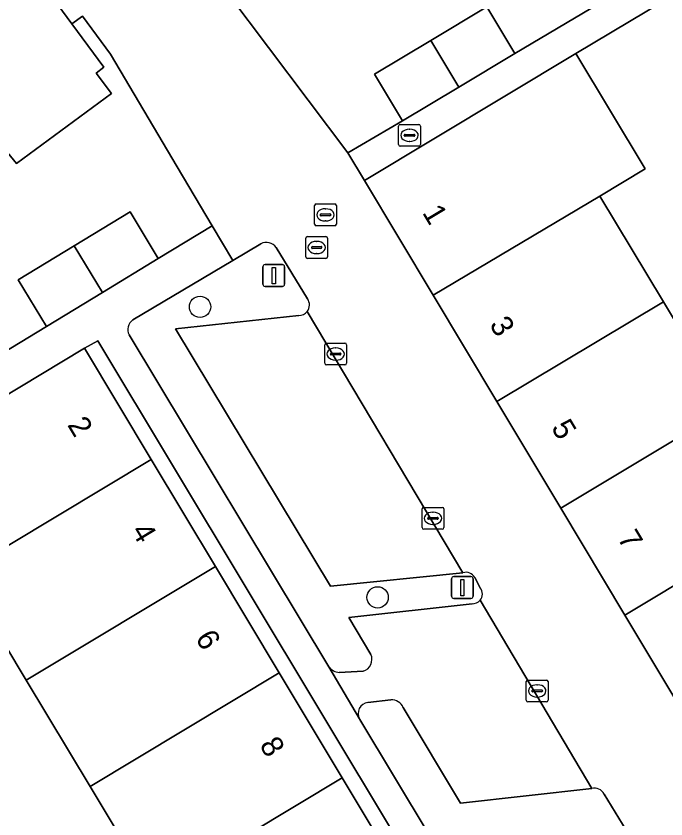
# Model space of a CAD drawing. Extents: x 161771 to 163125, y 382475 to 383179.
# Drawn here: x 162208.42 to 162238.25, y 382893.99 to 382930.82 of the extents above; entities that cross this region are included whole.
import ezdxf

# ---------------------------------------------------------------- set-up
doc = ezdxf.new("R2010")
doc.units = 0
for name, color, linetype in [('IMGEO_Boom', 7, 'Continuous'), ('IMGEO_Erf', 7, 'Continuous'), ('IMGEO_Groenvoorziening', 7, 'Continuous'), ('IMGEO_Kolk', 7, 'Continuous'), ('IMGEO_Lichtmast', 7, 'Continuous'), ('IMGEO_Pand', 7, 'Continuous'), ('IMGEO_Pand_nummerreeks', 7, 'Continuous'), ('IMGEO_Parkeervlak_open', 7, 'Continuous'), ('IMGEO_Rioolput', 7, 'Continuous'), ('IMGEO_Voetpad_open', 7, 'Continuous'), ('IMGEO_Woonerf_open', 7, 'Continuous')]:
    doc.layers.add(name, color=color, linetype=linetype)

msp = doc.modelspace()

# ---------------------------------------------------------------- linework, layer by layer
at = {"layer": 'IMGEO_Boom'}
for centre in [(162216.86, 382917.483), (162225.01, 382904.155)]:
    msp.add_circle(centre, 0.489, dxfattribs=at)
at = {"layer": 'IMGEO_Erf'}
for points in [[(162216.357, 382934.222), (162223.643, 382924.549), (162226.149, 382926.016), (162224.867, 382928.162), (162227.449, 382929.706), (162230.022, 382931.244), (162231.305, 382929.098), (162235.213, 382931.421)], [(162239.829, 382932.531), (162234.109, 382929.103), (162237.286, 382923.819), (162235.217, 382922.567), (162238.132, 382917.72), (162241.074, 382912.829)], [(162205.745, 382914.123), (162209.808, 382916.588), (162208.515, 382918.72), (162211.083, 382920.278), (162213.651, 382921.836), (162214.944, 382919.704), (162217.414, 382921.202), (162215.814, 382923.904), (162212.754, 382929.072), (162211.472, 382930.813), (162210.979, 382930.465), (162212.448, 382928.479), (162212.093, 382928.206), (162212.802, 382927.277), (162208.441, 382924.061), (162207.747, 382924.906)], [(162240.406, 382868.9), (162233.779, 382879.947), (162232.727, 382881.7), (162212.177, 382915.93), (162211.555, 382915.58), (162214.618, 382910.482), (162216.113, 382907.994), (162217.564, 382905.574), (162220.493, 382900.691), (162223.386, 382895.869), (162226.453, 382890.755), (162229.349, 382885.927), (162232.108, 382881.328), (162232.323, 382880.969), (162231.295, 382880.356), (162234.001, 382875.867), (162236.885, 382871.083), (162239.66, 382866.479)], [(162231.624, 382857.338), (162233.93, 382858.644), (162231.966, 382861.913), (162229.224, 382866.48), (162226.347, 382871.269), (162223.435, 382876.118), (162223.929, 382876.415), (162224.474, 382876.742), (162221.711, 382881.338), (162218.81, 382886.163), (162217.773, 382885.573), (162214.715, 382890.66), (162211.818, 382895.479), (162208.884, 382900.359), (162205.931, 382905.271)]]:
    msp.add_lwpolyline(points, dxfattribs=at)
at = {"layer": 'IMGEO_Groenvoorziening'}
for points in [[(162219.651, 382920.378), (162218.362, 382919.611), (162213.775, 382916.881)], [(162221.79, 382917.853), (162220.353, 382920.204)], [(162228.929, 382905.287), (162222.85, 382904.668), (162215.733, 382916.471), (162221.396, 382917.08)], [(162213.604, 382916.194), (162222.778, 382900.972)], [(162229.716, 382904.593), (162229.471, 382905.06)], [(162224.703, 382901.536), (162223.684, 382903.231), (162229.344, 382903.861)], [(162223.25, 382900.712), (162224.347, 382900.764)], [(162225.618, 382899.459), (162224.563, 382899.327)], [(162234.84, 382895.392), (162228.819, 382894.715), (162226.187, 382899.095)], [(162224.176, 382898.581), (162224.192, 382898.553), (162232.107, 382885.404)], [(162237.604, 382891.544), (162235.404, 382895.131)]]:
    msp.add_lwpolyline(points, dxfattribs=at)
for centre, radius, start, end in [((162219.904, 382919.894), 0.546, 34.5716, 117.5865), ((162221.399, 382917.568), 0.484, 321.5831, 36.0706), ((162221.392, 382917.572), 0.492, 270.489, 321.6772), ((162214.064, 382916.444), 0.524, 123.5274, 208.5179), ((162229.061, 382904.841), 0.465, 28.1302, 106.42), ((162229.374, 382904.308), 0.445, 319.7952, 39.8042), ((162229.37, 382904.308), 0.448, 266.6339, 320.1365), ((162224.184, 382901.307), 0.567, 286.7365, 23.7509), ((162223.272, 382901.311), 0.599, 214.4248, 267.879), ((162224.622, 382898.823), 0.507, 96.6278, 208.5346), ((162225.65, 382898.882), 0.578, 21.611, 93.1733), ((162234.96, 382894.912), 0.495, 26.3037, 104.0301)]:
    msp.add_arc(centre, radius, start, end, dxfattribs=at)
at = {"layer": 'IMGEO_Kolk'}
for p, q in [((162225.976, 382924.924), (162225.976, 382925.776)), ((162226.051, 382925.85), (162226.903, 382925.85)), ((162226.977, 382925.776), (162226.977, 382924.924)), ((162226.464, 382925.63), (162226.489, 382925.63)), ((162226.235, 382925.344), (162226.235, 382925.356)), ((162226.673, 382925.307), (162226.275, 382925.307)), ((162226.278, 382925.393), (162226.676, 382925.393)), ((162226.487, 382925.07), (162226.462, 382925.07)), ((162226.719, 382925.356), (162226.719, 382925.344)), ((162226.903, 382924.85), (162226.051, 382924.85)), ((162222.584, 382914.892), (162222.584, 382915.744)), ((162222.659, 382915.818), (162223.511, 382915.818)), ((162223.072, 382915.598), (162223.097, 382915.598)), ((162223.585, 382915.744), (162223.585, 382914.892)), ((162222.843, 382915.312), (162222.843, 382915.324)), ((162223.281, 382915.275), (162222.883, 382915.275)), ((162222.886, 382915.361), (162223.284, 382915.361)), ((162223.327, 382915.324), (162223.327, 382915.312)), ((162223.511, 382914.818), (162222.659, 382914.818)), ((162223.095, 382915.038), (162223.07, 382915.038)), ((162227.05, 382907.357), (162227.05, 382908.209)), ((162227.125, 382908.283), (162227.977, 382908.283)), ((162228.051, 382908.209), (162228.051, 382907.357)), ((162227.309, 382907.777), (162227.309, 382907.789)), ((162227.747, 382907.74), (162227.349, 382907.74)), ((162227.352, 382907.826), (162227.75, 382907.826)), ((162227.538, 382908.063), (162227.563, 382908.063)), ((162227.793, 382907.789), (162227.793, 382907.777)), ((162227.561, 382907.503), (162227.536, 382907.503)), ((162227.977, 382907.283), (162227.125, 382907.283)), ((162231.911, 382900.363), (162232.763, 382900.363)), ((162231.836, 382899.437), (162231.836, 382900.289)), ((162232.324, 382900.143), (162232.349, 382900.143)), ((162232.837, 382900.289), (162232.837, 382899.437)), ((162232.095, 382899.857), (162232.095, 382899.869)), ((162232.533, 382899.82), (162232.135, 382899.82)), ((162232.138, 382899.906), (162232.536, 382899.906)), ((162232.579, 382899.869), (162232.579, 382899.857)), ((162232.763, 382899.363), (162231.911, 382899.363)), ((162232.347, 382899.583), (162232.322, 382899.583))]:
    msp.add_line(p, q, dxfattribs=at)
for points in [[(162225.976, 382924.924), (162225.976, 382925.776)], [(162226.051, 382925.85), (162226.903, 382925.85)], [(162226.977, 382925.776), (162226.977, 382924.924)], [(162226.903, 382924.85), (162226.051, 382924.85)], [(162222.584, 382914.892), (162222.584, 382915.744)], [(162222.659, 382915.818), (162223.511, 382915.818)], [(162223.585, 382915.744), (162223.585, 382914.892)], [(162223.511, 382914.818), (162222.659, 382914.818)], [(162227.05, 382907.357), (162227.05, 382908.209)], [(162227.125, 382908.283), (162227.977, 382908.283)], [(162228.051, 382908.209), (162228.051, 382907.357)], [(162227.977, 382907.283), (162227.125, 382907.283)], [(162231.911, 382900.363), (162232.763, 382900.363)], [(162231.836, 382899.437), (162231.836, 382900.289)], [(162232.837, 382900.289), (162232.837, 382899.437)], [(162232.763, 382899.363), (162231.911, 382899.363)]]:
    msp.add_lwpolyline(points, dxfattribs=at)
for centre, radius, start, end in [((162226.053, 382925.774), 0.0765, 91.552, 178.448), ((162226.053, 382925.774), 0.0765, 91.552, 178.448), ((162226.901, 382925.774), 0.0765, 1.552, 88.448), ((162226.901, 382925.774), 0.0765, 1.552, 88.448), ((162226.275, 382925.353), 0.0403, 85.8775, 175.7526), ((162226.272, 382925.343), 0.0366, 178.938, 274.7102), ((162226.676, 382925.35), 0.043, 264.8664, 352.4533), ((162226.68, 382925.355), 0.0386, 1.7309, 96.639), ((162226.053, 382924.926), 0.0765, 181.552, 268.448), ((162226.053, 382924.926), 0.0765, 181.552, 268.448), ((162226.901, 382924.926), 0.0765, 271.552, 358.448), ((162226.901, 382924.926), 0.0765, 271.552, 358.448), ((162222.661, 382915.742), 0.0765, 91.552, 178.448), ((162222.661, 382915.742), 0.0765, 91.552, 178.448), ((162223.509, 382915.742), 0.0765, 1.552, 88.448), ((162223.509, 382915.742), 0.0765, 1.552, 88.448), ((162222.883, 382915.321), 0.0403, 85.8775, 175.7526), ((162222.88, 382915.311), 0.0366, 178.938, 274.7102), ((162223.284, 382915.318), 0.043, 264.8664, 352.4533), ((162223.288, 382915.323), 0.0386, 1.7309, 96.639), ((162222.661, 382914.894), 0.0765, 181.552, 268.448), ((162222.661, 382914.894), 0.0765, 181.552, 268.448), ((162223.509, 382914.894), 0.0765, 271.552, 358.448), ((162223.509, 382914.894), 0.0765, 271.552, 358.448), ((162227.127, 382908.207), 0.0765, 91.552, 178.448), ((162227.127, 382908.207), 0.0765, 91.552, 178.448), ((162227.975, 382908.207), 0.0765, 1.552, 88.448), ((162227.975, 382908.207), 0.0765, 1.552, 88.448), ((162227.349, 382907.786), 0.0403, 85.8775, 175.7526), ((162227.346, 382907.776), 0.0366, 178.938, 274.7102), ((162227.75, 382907.783), 0.043, 264.8664, 352.4533), ((162227.754, 382907.788), 0.0386, 1.7309, 96.639), ((162227.127, 382907.359), 0.0765, 181.552, 268.448), ((162227.127, 382907.359), 0.0765, 181.552, 268.448), ((162227.975, 382907.359), 0.0765, 271.552, 358.448), ((162227.975, 382907.359), 0.0765, 271.552, 358.448), ((162231.913, 382900.287), 0.0765, 91.552, 178.448), ((162231.913, 382900.287), 0.0765, 91.552, 178.448), ((162232.761, 382900.287), 0.0765, 1.552, 88.448), ((162232.761, 382900.287), 0.0765, 1.552, 88.448), ((162232.135, 382899.866), 0.0403, 85.8775, 175.7526), ((162232.132, 382899.856), 0.0366, 178.938, 274.7102), ((162232.536, 382899.863), 0.043, 264.8664, 352.4533), ((162232.54, 382899.868), 0.0386, 1.7309, 96.639), ((162231.913, 382899.439), 0.0765, 181.552, 268.448), ((162231.913, 382899.439), 0.0765, 181.552, 268.448), ((162232.761, 382899.439), 0.0765, 271.552, 358.448), ((162232.761, 382899.439), 0.0765, 271.552, 358.448)]:
    msp.add_arc(centre, radius, start, end, dxfattribs=at)
for centre, major_axis, ratio, start_param, end_param in [((162226.463, 382925.35), (-0.387, 0.002), 0.722429, 4.712389, 7.853982), ((162226.488, 382925.35), (-0.39, 0.002), 0.717154, 1.570796, 4.712389), ((162223.071, 382915.318), (-0.387, 0.002), 0.722429, 4.712389, 7.853982), ((162223.096, 382915.318), (-0.39, 0.002), 0.717154, 1.570796, 4.712389), ((162227.537, 382907.783), (-0.387, 0.002), 0.722429, 4.712389, 7.853982), ((162227.562, 382907.783), (-0.39, 0.002), 0.717154, 1.570796, 4.712389), ((162232.323, 382899.863), (-0.387, 0.002), 0.722429, 4.712389, 7.853982), ((162232.348, 382899.863), (-0.39, 0.002), 0.717154, 1.570796, 4.712389)]:
    msp.add_ellipse(centre, major_axis=major_axis, ratio=ratio, start_param=start_param, end_param=end_param, dxfattribs=at)
at = {"layer": 'IMGEO_Lichtmast'}
for p, q in [((162219.748, 382918.52), (162219.748, 382919.32)), ((162219.748, 382919.32), (162219.748, 382918.52)), ((162219.848, 382919.42), (162220.638, 382919.42)), ((162220.638, 382919.42), (162219.848, 382919.42)), ((162220.738, 382919.32), (162220.738, 382918.52)), ((162220.738, 382918.52), (162220.738, 382919.32)), ((162220.638, 382918.42), (162219.848, 382918.42)), ((162219.848, 382918.42), (162220.638, 382918.42)), ((162228.404, 382904.207), (162228.404, 382905.007)), ((162228.404, 382905.007), (162228.404, 382904.207)), ((162228.504, 382905.107), (162229.294, 382905.107)), ((162229.294, 382905.107), (162228.504, 382905.107)), ((162229.394, 382905.007), (162229.394, 382904.207)), ((162229.394, 382904.207), (162229.394, 382905.007)), ((162229.294, 382904.107), (162228.504, 382904.107)), ((162228.504, 382904.107), (162229.294, 382904.107))]:
    msp.add_line(p, q, dxfattribs=at)
for points in [[(162220.168, 382919.295), (162220.318, 382919.295), (162220.318, 382918.545), (162220.168, 382918.545), (162220.168, 382919.295)], [(162228.824, 382904.982), (162228.974, 382904.982), (162228.974, 382904.232), (162228.824, 382904.232), (162228.824, 382904.982)]]:
    msp.add_lwpolyline(points, dxfattribs=at)
for centre, start, end in [((162219.848, 382919.32), 90, 180), ((162219.848, 382919.32), 90, 180), ((162220.638, 382919.32), 0, 90), ((162220.638, 382919.32), 360, 90), ((162219.848, 382918.52), 180, 270), ((162219.848, 382918.52), 180, 270), ((162220.638, 382918.52), 270, 0), ((162220.638, 382918.52), 270, 0), ((162228.504, 382905.007), 90, 180), ((162228.504, 382905.007), 90, 180), ((162229.294, 382905.007), 0, 90), ((162229.294, 382905.007), 360, 90), ((162228.504, 382904.207), 180, 270), ((162228.504, 382904.207), 180, 270), ((162229.294, 382904.207), 270, 0), ((162229.294, 382904.207), 270, 0)]:
    msp.add_arc(centre, 0.1, start, end, dxfattribs=at)
at = {"layer": 'IMGEO_Pand'}
for points in [[(162210.979, 382930.465), (162207.13, 382935.669), (162204.061, 382933.398), (162202.427, 382932.189), (162207.683, 382924.994), (162207.747, 382924.906), (162208.441, 382924.061), (162212.802, 382927.277), (162212.093, 382928.206), (162212.448, 382928.479)], [(162230.022, 382931.244), (162227.449, 382929.706), (162228.732, 382927.56), (162231.305, 382929.098)], [(162227.449, 382929.706), (162224.867, 382928.162), (162226.149, 382926.016), (162228.732, 382927.56)], [(162234.109, 382929.103), (162224.405, 382923.28), (162227.565, 382918.011), (162235.217, 382922.567), (162237.286, 382923.819)], [(162238.132, 382917.72), (162235.217, 382922.567), (162227.565, 382918.011), (162230.49, 382913.135)], [(162213.651, 382921.836), (162211.083, 382920.278), (162212.376, 382918.146), (162214.944, 382919.704)], [(162211.083, 382920.278), (162208.515, 382918.72), (162209.808, 382916.588), (162212.376, 382918.146)], [(162238.132, 382917.72), (162230.49, 382913.135), (162233.426, 382908.24), (162241.074, 382912.829)], [(162214.618, 382910.482), (162211.555, 382915.58), (162206.643, 382912.629), (162204.087, 382911.093), (162202.87, 382910.362), (162205.931, 382905.271)], [(162241.074, 382912.829), (162233.426, 382908.24), (162236.364, 382903.342), (162244.017, 382907.935)], [(162217.564, 382905.574), (162216.113, 382907.994), (162214.618, 382910.482), (162205.931, 382905.271), (162208.884, 382900.359)], [(162244.017, 382907.935), (162236.364, 382903.342), (162239.343, 382898.376), (162247.001, 382902.972)], [(162220.493, 382900.691), (162217.564, 382905.574), (162208.884, 382900.359), (162211.818, 382895.479)], [(162223.386, 382895.869), (162220.493, 382900.691), (162211.818, 382895.479), (162214.715, 382890.66)], [(162226.453, 382890.755), (162223.386, 382895.869), (162214.715, 382890.66), (162217.773, 382885.573), (162218.81, 382886.163)]]:
    msp.add_lwpolyline(points, close=True, dxfattribs=at)
at = {"layer": 'IMGEO_Parkeervlak_open'}
for points in [[(162221.396, 382917.08), (162215.733, 382916.471), (162222.85, 382904.668), (162228.929, 382905.287), (162221.778, 382917.267)], [(162229.344, 382903.861), (162223.684, 382903.231), (162224.703, 382901.536)], [(162226.187, 382899.095), (162228.819, 382894.715), (162234.84, 382895.392), (162229.714, 382904.021)], [(162222.778, 382900.972), (162224.176, 382898.581)], [(162224.347, 382900.764), (162223.25, 382900.712)], [(162224.563, 382899.327), (162225.618, 382899.459)]]:
    msp.add_lwpolyline(points, dxfattribs=at)
for centre, radius, start, end in [((162221.392, 382917.572), 0.492, 270.489, 321.6772), ((162229.37, 382904.308), 0.448, 266.6339, 320.1365), ((162224.184, 382901.307), 0.567, 286.7365, 23.7509), ((162223.272, 382901.311), 0.599, 214.4248, 267.879), ((162224.622, 382898.823), 0.507, 96.6278, 208.5346), ((162225.65, 382898.882), 0.578, 21.611, 93.1733)]:
    msp.add_arc(centre, radius, start, end, dxfattribs=at)
at = {"layer": 'IMGEO_Rioolput'}
for p, q in [((162222.118, 382921.275), (162222.118, 382922.127)), ((162222.193, 382922.201), (162223.045, 382922.201)), ((162223.119, 382922.127), (162223.119, 382921.275)), ((162222.42, 382921.744), (162222.818, 382921.744)), ((162222.606, 382921.981), (162222.631, 382921.981)), ((162222.377, 382921.695), (162222.377, 382921.707)), ((162222.815, 382921.658), (162222.417, 382921.658)), ((162222.629, 382921.421), (162222.604, 382921.421)), ((162222.861, 382921.707), (162222.861, 382921.695)), ((162223.045, 382921.201), (162222.193, 382921.201)), ((162221.715, 382919.779), (162221.715, 382920.631)), ((162221.79, 382920.705), (162222.642, 382920.705)), ((162222.716, 382920.631), (162222.716, 382919.779)), ((162222.017, 382920.248), (162222.415, 382920.248)), ((162222.203, 382920.485), (162222.228, 382920.485)), ((162221.974, 382920.199), (162221.974, 382920.211)), ((162222.412, 382920.162), (162222.014, 382920.162)), ((162222.226, 382919.925), (162222.201, 382919.925)), ((162222.458, 382920.211), (162222.458, 382920.199)), ((162222.642, 382919.705), (162221.79, 382919.705))]:
    msp.add_line(p, q, dxfattribs=at)
for points in [[(162222.118, 382921.275), (162222.118, 382922.127)], [(162222.193, 382922.201), (162223.045, 382922.201)], [(162223.119, 382922.127), (162223.119, 382921.275)], [(162223.045, 382921.201), (162222.193, 382921.201)], [(162221.715, 382919.779), (162221.715, 382920.631)], [(162221.79, 382920.705), (162222.642, 382920.705)], [(162222.716, 382920.631), (162222.716, 382919.779)], [(162222.642, 382919.705), (162221.79, 382919.705)]]:
    msp.add_lwpolyline(points, dxfattribs=at)
for centre, radius, start, end in [((162222.195, 382922.125), 0.0765, 91.552, 178.448), ((162222.195, 382922.125), 0.0765, 91.552, 178.448), ((162223.043, 382922.125), 0.0765, 1.552, 88.448), ((162223.043, 382922.125), 0.0765, 1.552, 88.448), ((162222.417, 382921.704), 0.0403, 85.8775, 175.7526), ((162222.822, 382921.706), 0.0386, 1.7309, 96.639), ((162222.414, 382921.694), 0.0366, 178.938, 274.7102), ((162222.818, 382921.701), 0.043, 264.8664, 352.4533), ((162222.195, 382921.277), 0.0765, 181.552, 268.448), ((162222.195, 382921.277), 0.0765, 181.552, 268.448), ((162223.043, 382921.277), 0.0765, 271.552, 358.448), ((162223.043, 382921.277), 0.0765, 271.552, 358.448), ((162221.792, 382920.629), 0.0765, 91.552, 178.448), ((162221.792, 382920.629), 0.0765, 91.552, 178.448), ((162222.64, 382920.629), 0.0765, 1.552, 88.448), ((162222.64, 382920.629), 0.0765, 1.552, 88.448), ((162222.014, 382920.208), 0.0403, 85.8775, 175.7526), ((162222.419, 382920.21), 0.0386, 1.7309, 96.639), ((162222.011, 382920.198), 0.0366, 178.938, 274.7102), ((162222.415, 382920.205), 0.043, 264.8664, 352.4533), ((162221.792, 382919.781), 0.0765, 181.552, 268.448), ((162221.792, 382919.781), 0.0765, 181.552, 268.448), ((162222.64, 382919.781), 0.0765, 271.552, 358.448), ((162222.64, 382919.781), 0.0765, 271.552, 358.448)]:
    msp.add_arc(centre, radius, start, end, dxfattribs=at)
for centre, major_axis, ratio, start_param, end_param in [((162222.605, 382921.701), (-0.387, 0.002), 0.722429, 4.712389, 7.853982), ((162222.63, 382921.701), (-0.39, 0.002), 0.717154, 1.570796, 4.712389), ((162222.202, 382920.205), (-0.387, 0.002), 0.722429, 4.712389, 7.853982), ((162222.227, 382920.205), (-0.39, 0.002), 0.717154, 1.570796, 4.712389)]:
    msp.add_ellipse(centre, major_axis=major_axis, ratio=ratio, start_param=start_param, end_param=end_param, dxfattribs=at)
at = {"layer": 'IMGEO_Voetpad_open'}
for points in [[(162235.213, 382931.421), (162231.305, 382929.098), (162228.732, 382927.56), (162226.149, 382926.016), (162223.643, 382924.549), (162224.405, 382923.28), (162234.109, 382929.103), (162239.829, 382932.531)], [(162213.775, 382916.881), (162218.362, 382919.611), (162217.414, 382921.202), (162214.944, 382919.704), (162212.376, 382918.146), (162209.808, 382916.588), (162205.745, 382914.123), (162206.643, 382912.629), (162211.555, 382915.58), (162212.177, 382915.93), (162232.727, 382881.7), (162233.779, 382879.947), (162240.406, 382868.9), (162248.32, 382873.678), (162247.25, 382875.451)], [(162240.493, 382871.35), (162233.54, 382883.002), (162233.466, 382883.127), (162232.107, 382885.404), (162224.192, 382898.553), (162224.176, 382898.581), (162222.778, 382900.972), (162213.604, 382916.194)]]:
    msp.add_lwpolyline(points, dxfattribs=at)
msp.add_arc((162214.064, 382916.444), 0.524, 123.5274, 208.5179, dxfattribs=at)
at = {"layer": 'IMGEO_Woonerf_open'}
for points in [[(162207.13, 382935.669), (162210.979, 382930.465), (162211.472, 382930.813), (162212.754, 382929.072), (162215.814, 382923.904), (162217.414, 382921.202), (162218.362, 382919.611), (162219.651, 382920.378)], [(162253.109, 382882.343), (162250.618, 382884.043), (162249.393, 382884.874), (162246.469, 382886.872), (162245.074, 382887.826), (162250.934, 382891.427), (162250.624, 382891.942), (162245.169, 382888.662), (162242.286, 382893.469), (162239.343, 382898.376), (162236.364, 382903.342), (162233.426, 382908.24), (162230.49, 382913.135), (162227.565, 382918.011), (162224.405, 382923.28), (162223.643, 382924.549), (162216.357, 382934.222)], [(162220.353, 382920.204), (162221.79, 382917.853)], [(162221.778, 382917.267), (162228.929, 382905.287)], [(162229.471, 382905.06), (162229.716, 382904.593)], [(162229.714, 382904.021), (162234.84, 382895.392)], [(162235.404, 382895.131), (162237.604, 382891.544)]]:
    msp.add_lwpolyline(points, dxfattribs=at)
for centre, radius, start, end in [((162219.904, 382919.894), 0.546, 34.5716, 117.5865), ((162221.399, 382917.568), 0.484, 321.5831, 36.0706), ((162229.061, 382904.841), 0.465, 28.1302, 106.42), ((162229.374, 382904.308), 0.445, 319.7952, 39.8042), ((162234.96, 382894.912), 0.495, 26.3037, 104.0301)]:
    msp.add_arc(centre, radius, start, end, dxfattribs=at)

# ---------------------------------------------------------------- texts
at = {"layer": 'IMGEO_Pand_nummerreeks'}
for s, rotation, p in [('1', 300.9564, (162227.039, 382921.805)), ('3', 300.9564, (162230.119, 382916.67)), ('2', 300.9977, (162210.748, 382912.069)), ('5', 300.9564, (162232.956, 382911.94)), ('4', 300.9977, (162213.673, 382907.2)), ('7', 300.9564, (162235.997, 382906.87)), ('6', 300.9564, (162216.621, 382902.286)), ('8', 300.9564, (162219.565, 382897.379))]:
    msp.add_text(s, height=1, rotation=rotation, dxfattribs=at).set_placement(p)

doc.saveas('drawing.dxf')
